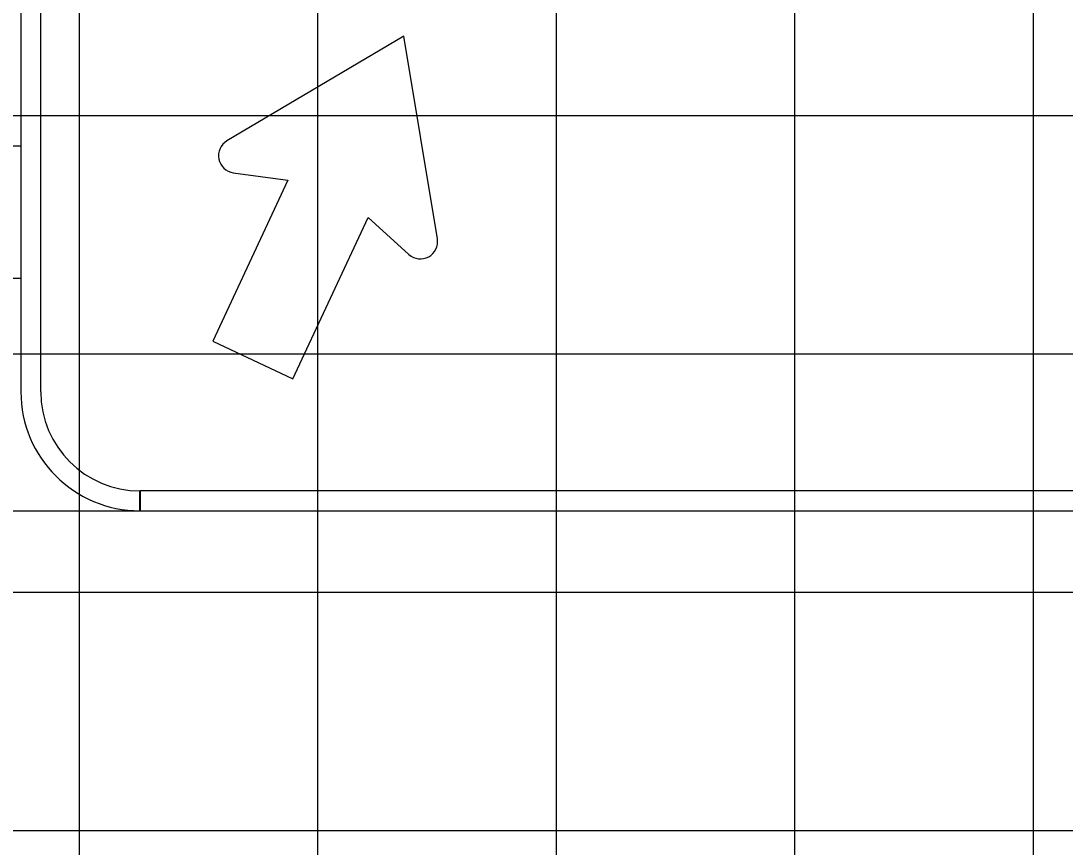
# Model space of a CAD drawing. Extents: x 1797809 to 2198143, y 249608 to 1237864.
# Drawn here: x 2196326.22 to 2196334.97, y 1237289.97 to 1237296.9 of the extents above; entities that cross this region are included whole.
import ezdxf

# ---------------------------------------------------------------- set-up
doc = ezdxf.new("R2010")
doc.units = 0
for name, color, linetype in [('GSBWFILL', 7, 'Continuous'), ('GSCOLORFILL', 7, 'Continuous'), ('GSDIMS', 7, 'Continuous'), ('GSOUTLINE', 7, 'Continuous'), ('GSSHT', 7, 'Continuous')]:
    doc.layers.add(name, color=color, linetype=linetype)

msp = doc.modelspace()

# ---------------------------------------------------------------- linework, layer by layer
at = {"layer": 'GSBWFILL'}
for points in [[(2196329.7084, 1237295.0693), (2196329.4269, 1237296.7697), (2196327.9433, 1237295.8923)], [(2196327.9967, 1237295.6254), (2196328.4544, 1237295.5616), (2196327.8242, 1237294.2102)], [(2196327.8242, 1237294.2102), (2196328.4963, 1237293.8969), (2196329.1264, 1237295.2482), (2196329.4695, 1237294.9387)]]:
    msp.add_lwpolyline(points, dxfattribs=at)
for centre, start, end in [((2196328.0167, 1237295.7682), 120.60026, 262.05729), ((2196329.5661, 1237295.0457), 227.94271, 9.39974)]:
    msp.add_arc(centre, 0.1442, start, end, dxfattribs=at)
at = {"layer": 'GSCOLORFILL'}
for p, q in [((2196326.215, 1237301.7792), (2196326.215, 1237293.7872)), ((2196326.3815, 1237293.7872), (2196326.3815, 1237301.7792)), ((2196327.214, 1237292.7882), (2196327.214, 1237292.9547)), ((2196342.199, 1237292.9547), (2196327.2157, 1237292.9547)), ((2196327.2157, 1237292.9547), (2196327.2157, 1237292.7882)), ((2196327.2157, 1237292.7882), (2196342.199, 1237292.7882))]:
    msp.add_line(p, q, dxfattribs=at)
for points in [[(2196329.7084, 1237295.0693), (2196329.4269, 1237296.7697), (2196327.9433, 1237295.8923)], [(2196327.9967, 1237295.6254), (2196328.4544, 1237295.5616), (2196327.8242, 1237294.2102)], [(2196327.8242, 1237294.2102), (2196328.4963, 1237293.8969), (2196329.1264, 1237295.2482), (2196329.4695, 1237294.9387)]]:
    msp.add_lwpolyline(points, dxfattribs=at)
for centre, radius, start, end in [((2196328.0167, 1237295.7682), 0.1442, 120.60026, 262.05729), ((2196329.5661, 1237295.0457), 0.1442, 227.94271, 9.39974), ((2196327.214, 1237293.7872), 0.999, 180, 270), ((2196327.214, 1237293.7872), 0.8325, 180, 270)]:
    msp.add_arc(centre, radius, start, end, dxfattribs=at)
at = {"layer": 'GSDIMS'}
for p, q in [((2196319.2022, 1237295.852), (2196326.215, 1237295.852)), ((2196286.0795, 1237294.7416), (2196326.215, 1237294.7416)), ((2196288.8518, 1237292.7882), (2196327.2157, 1237292.7882))]:
    msp.add_line(p, q, dxfattribs=at)
at = {"layer": 'GSOUTLINE'}
for points in [[(2196329.7084, 1237295.0693), (2196329.4269, 1237296.7697), (2196327.9433, 1237295.8923)], [(2196327.9967, 1237295.6254), (2196328.4544, 1237295.5616), (2196327.8242, 1237294.2102)], [(2196327.8242, 1237294.2102), (2196328.4963, 1237293.8969), (2196329.1264, 1237295.2482), (2196329.4695, 1237294.9387)]]:
    msp.add_lwpolyline(points, dxfattribs=at)
for centre, start, end in [((2196328.0167, 1237295.7682), 120.60026, 262.05729), ((2196329.5661, 1237295.0457), 227.94271, 9.39974)]:
    msp.add_arc(centre, 0.1442, start, end, dxfattribs=at)
at = {"layer": 'GSSHT'}
for p, q in [((2196326.7065, 1237258.1062), (2196326.7065, 1237318.1062)), ((2196328.7065, 1237258.1062), (2196328.7065, 1237318.1062)), ((2196330.7065, 1237258.1062), (2196330.7065, 1237318.1062)), ((2196332.7065, 1237258.1062), (2196332.7065, 1237318.1062)), ((2196334.7065, 1237258.1062), (2196334.7065, 1237318.1062)), ((2196264.7065, 1237296.1062), (2196394.7065, 1237296.1062)), ((2196264.7065, 1237294.1062), (2196394.7065, 1237294.1062)), ((2196264.7065, 1237292.1062), (2196394.7065, 1237292.1062)), ((2196264.7065, 1237290.1062), (2196394.7065, 1237290.1062))]:
    msp.add_line(p, q, dxfattribs=at)

doc.saveas('drawing.dxf')
